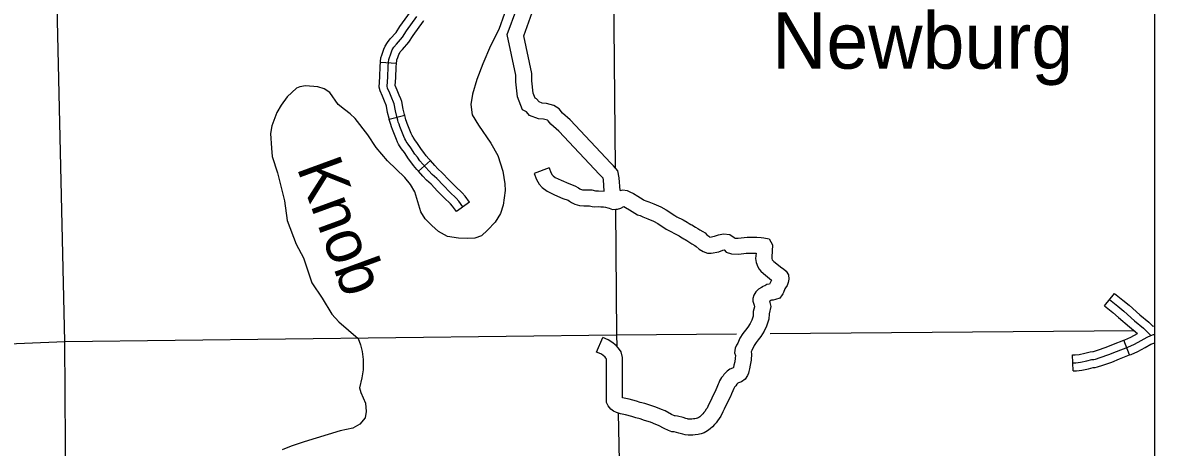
# Model space of a CAD drawing. Extents: x 1377389 to 1380723, y 1168351 to 1170484.
# Drawn here: x 1379635.6 to 1379848, y 1168824.6 to 1168904.4 of the extents above; entities that cross this region are included whole.
import ezdxf

# ---------------------------------------------------------------- set-up
doc = ezdxf.new("R2010")
doc.units = 0
doc.layers.add('B_Fill', color=7, linetype='Continuous')
doc.layers.add('B_Text', color=7, linetype='Continuous')

msp = doc.modelspace()

# ---------------------------------------------------------------- linework, layer by layer
at = {"layer": 'B_Fill'}
for p, q in [((1379705.77, 1168896.78), (1379702.78, 1168896.93)), ((1379707.35, 1168886.99), (1379704.44, 1168886.24)), ((1379712.16, 1168878.53), (1379709.92, 1168876.53)), ((1379719.47, 1168870.71), (1379717.03, 1168868.96)), ((1379838.66, 1168851.23), (1379840.54, 1168853.57)), ((1379776, 1168852.22), (1379776.05, 1168852.24)), ((1379843.37, 1168842), (1379842.29, 1168844.79)), ((1379832.79, 1168839), (1379832.68, 1168842))]:
    msp.add_line(p, q, dxfattribs=at)
for points in [[(1379643.57, 1168844.52), (1379641.19, 1168948.67)], [(1379746.4, 1168923.7), (1379746.82, 1168877.21)], [(1379744.76, 1168872.8), (1379744.62, 1168874.91), (1379744.56, 1168875.24), (1379744.35, 1168875.47), (1379743.89, 1168875.93), (1379736.27, 1168884.02), (1379734.76, 1168885.37), (1379734.27, 1168886), (1379734.11, 1168886.1), (1379733.4, 1168886.28), (1379732.44, 1168886.39), (1379730.75, 1168887), (1379730.19, 1168887.68), (1379729.44, 1168888.03), (1379728.51, 1168890.47), (1379728.17, 1168893.34), (1379728.17, 1168894.58), (1379726.55, 1168902.21), (1379728.36, 1168907.1), (1379729.08, 1168911.7), (1379729.99, 1168915.39), (1379731.38, 1168919.99), (1379731.93, 1168922.9)], [(1379747.76, 1168872.89), (1379747.6, 1168875.28), (1379747.35, 1168876.62), (1379746.52, 1168877.54), (1379746.04, 1168878.02), (1379738.36, 1168886.17), (1379736.96, 1168887.43), (1379736.31, 1168888.26), (1379735.32, 1168888.89), (1379733.94, 1168889.23), (1379733.14, 1168889.33), (1379732.54, 1168889.55), (1379732.06, 1168890.12), (1379731.81, 1168890.24), (1379731.45, 1168891.19), (1379731.17, 1168893.52), (1379731.17, 1168894.89), (1379729.66, 1168901.98), (1379731.28, 1168906.33), (1379732.02, 1168911.11), (1379732.88, 1168914.6), (1379734.3, 1168919.28), (1379735.04, 1168923.24)], [(1379702.78, 1168896.93), (1379702.79, 1168897.14), (1379702.88, 1168897.8), (1379703.02, 1168898.35), (1379703.23, 1168898.89), (1379703.41, 1168899.45), (1379703.65, 1168900.05), (1379704.07, 1168900.7), (1379704.61, 1168901.37), (1379705.71, 1168902.61), (1379706.43, 1168903.72), (1379708.41, 1168906.46), (1379708.5, 1168906.6)], [(1379726.07, 1168906.16), (1379724.98, 1168903.17), (1379723.44, 1168900.06), (1379722, 1168896.72), (1379720.87, 1168893.73), (1379720.03, 1168890.98), (1379719.73, 1168889.03), (1379719.99, 1168887.12), (1379721.16, 1168885.15), (1379723.51, 1168881.78), (1379724.83, 1168879.5), (1379725.75, 1168876.52), (1379726.14, 1168874.15), (1379726.18, 1168872.91), (1379725.84, 1168870.14), (1379725.31, 1168868.59), (1379724.3, 1168866.98), (1379722.9, 1168865.44), (1379721.76, 1168864.36), (1379720.5, 1168863.92), (1379719.18, 1168863.91), (1379717.43, 1168863.96), (1379715.38, 1168864.28), (1379713.7, 1168865.17), (1379712.42, 1168866.33), (1379711.14, 1168867.57), (1379710.33, 1168868.87), (1379709.22, 1168872.64), (1379708.44, 1168874.06), (1379707.35, 1168875.35), (1379704.13, 1168878.48), (1379701.99, 1168880.99), (1379700.4, 1168883.37), (1379698.04, 1168886.4), (1379697.12, 1168887.3), (1379696, 1168888.1), (1379694.86, 1168889.09), (1379693.28, 1168891.33), (1379692.2, 1168892), (1379691.03, 1168892.36)], [(1379718.25, 1168869.84), (1379717.48, 1168870.91), (1379717.01, 1168871.44), (1379715.81, 1168872.6), (1379714.58, 1168873.83), (1379713.33, 1168875.16), (1379712.47, 1168875.93), (1379711.88, 1168876.58), (1379710.74, 1168877.87), (1379710.19, 1168878.5), (1379709.7, 1168879.16), (1379709.26, 1168879.74), (1379708.48, 1168880.89), (1379707.97, 1168881.59), (1379707.63, 1168882.11), (1379707.51, 1168882.32), (1379707.36, 1168882.62), (1379707.19, 1168883.04), (1379706.43, 1168884.95), (1379706.26, 1168885.36), (1379706.13, 1168885.76), (1379706.03, 1168886.1), (1379705.85, 1168886.8), (1379705.59, 1168887.89), (1379705.36, 1168889.17), (1379705.21, 1168889.51), (1379704.9, 1168890.25), (1379704.54, 1168891.16), (1379704.13, 1168892.13), (1379704.03, 1168892.48), (1379704.16, 1168894.18), (1379704.24, 1168896.19), (1379704.28, 1168897), (1379704.35, 1168897.51), (1379704.45, 1168897.89), (1379704.64, 1168898.39), (1379704.83, 1168898.94), (1379704.99, 1168899.36), (1379705.28, 1168899.82), (1379705.76, 1168900.4), (1379706.91, 1168901.7), (1379707.67, 1168902.87), (1379709.62, 1168905.59)], [(1379705.77, 1168896.78), (1379705.78, 1168896.86), (1379705.83, 1168897.22), (1379705.88, 1168897.43), (1379706.06, 1168897.88), (1379706.24, 1168898.43), (1379706.33, 1168898.67), (1379706.5, 1168898.94), (1379706.9, 1168899.42), (1379708.11, 1168900.8), (1379708.9, 1168902.03), (1379710.84, 1168904.72), (1379710.94, 1168904.85)], [(1379704.44, 1168886.24), (1379704.39, 1168886.44), (1379704.12, 1168887.58), (1379703.92, 1168888.72), (1379703.83, 1168888.91), (1379703.51, 1168889.69), (1379703.15, 1168890.6), (1379702.71, 1168891.63), (1379702.52, 1168892.33), (1379702.66, 1168894.26), (1379702.74, 1168896.26), (1379702.78, 1168896.93)], [(1379707.35, 1168886.99), (1379707.31, 1168887.16), (1379707.06, 1168888.19), (1379706.8, 1168889.63), (1379706.58, 1168890.11), (1379706.29, 1168890.81), (1379705.93, 1168891.73), (1379705.55, 1168892.62), (1379705.55, 1168892.63), (1379705.66, 1168894.09), (1379705.74, 1168896.12), (1379705.77, 1168896.78)], [(1379691.03, 1168892.36), (1379688.72, 1168892.55), (1379687.65, 1168892.4), (1379687, 1168892.14), (1379685.25, 1168890.51), (1379684.12, 1168888.96), (1379683.32, 1168887.56), (1379682.36, 1168885.03), (1379682.16, 1168883.6), (1379682.3, 1168880.84), (1379682.48, 1168879.27), (1379683.43, 1168876.25), (1379684.78, 1168870.95), (1379685.26, 1168867.28), (1379686.97, 1168862.81), (1379688.35, 1168860.27), (1379689.91, 1168855.57), (1379691.84, 1168852.67), (1379693.64, 1168849.64), (1379694.94, 1168848.2), (1379698.6, 1168845.08), (1379699.03, 1168843.93), (1379699.35, 1168842.66), (1379699.53, 1168841.15), (1379699.55, 1168839.23), (1379699.31, 1168837.72), (1379698.83, 1168835.82), (1379699.07, 1168834.97), (1379699.97, 1168832.94), (1379700.07, 1168831.4), (1379699.91, 1168830.19), (1379698.91, 1168828.98), (1379697.61, 1168828.25), (1379695.19, 1168827.74), (1379688.46, 1168825.7), (1379685.99, 1168824.85), (1379684.34, 1168824.16)], [(1379709.92, 1168876.53), (1379709.61, 1168876.88), (1379709.01, 1168877.57), (1379708.5, 1168878.27), (1379708.05, 1168878.87), (1379707.26, 1168880.02), (1379706.73, 1168880.74), (1379706.36, 1168881.32), (1379706.18, 1168881.62), (1379706, 1168882), (1379705.8, 1168882.47), (1379705.04, 1168884.39), (1379704.85, 1168884.84), (1379704.7, 1168885.31), (1379704.58, 1168885.7), (1379704.44, 1168886.24)], [(1379712.16, 1168878.53), (1379711.86, 1168878.86), (1379711.36, 1168879.44), (1379710.9, 1168880.06), (1379710.48, 1168880.62), (1379709.71, 1168881.75), (1379709.2, 1168882.44), (1379708.91, 1168882.9), (1379708.83, 1168883.03), (1379708.73, 1168883.24), (1379708.57, 1168883.61), (1379707.82, 1168885.51), (1379707.67, 1168885.87), (1379707.57, 1168886.2), (1379707.48, 1168886.5), (1379707.35, 1168886.99)], [(1379719.47, 1168870.71), (1379718.65, 1168871.85), (1379718.09, 1168872.48), (1379716.86, 1168873.67), (1379715.66, 1168874.87), (1379714.38, 1168876.24), (1379713.53, 1168876.99), (1379713, 1168877.59), (1379712.16, 1168878.53)], [(1379734.44, 1168877.15), (1379731.62, 1168876.11), (1379732.04, 1168874.98), (1379732.58, 1168874.07), (1379733.13, 1168873.44), (1379734.07, 1168872.75), (1379735.46, 1168872.12), (1379737.02, 1168871.41), (1379737.99, 1168871.07), (1379738.24, 1168870.92), (1379738.63, 1168870.62), (1379739.24, 1168870.33), (1379740.13, 1168870.07), (1379740.97, 1168870), (1379741.7, 1168870.02), (1379741.9, 1168870.05), (1379742.01, 1168870.04), (1379742.5, 1168869.92), (1379743.02, 1168869.82), (1379743.71, 1168869.87), (1379744.15, 1168869.83), (1379744.63, 1168869.82), (1379745, 1168869.76), (1379745.44, 1168869.67), (1379745.68, 1168869.57), (1379746.32, 1168869.33), (1379746.98, 1168869.39), (1379747.24, 1168869.39), (1379747.91, 1168869.57), (1379748.44, 1168869.9), (1379748.77, 1168869.72), (1379749.5, 1168869.27), (1379750.5, 1168868.65), (1379751.02, 1168868.34), (1379751.51, 1168868.18), (1379752, 1168867.98), (1379752.97, 1168867.59), (1379754.05, 1168867.14), (1379754.81, 1168866.71), (1379756.42, 1168865.65), (1379757, 1168865.31), (1379758.2, 1168864.72), (1379758.83, 1168864.38), (1379759.08, 1168864.22), (1379759.7, 1168863.8), (1379759.96, 1168863.71), (1379760.28, 1168863.52), (1379760.65, 1168863.25), (1379761.2, 1168862.9), (1379761.81, 1168862.59), (1379761.81, 1168862.58), (1379762.02, 1168862.38), (1379762.61, 1168861.88), (1379763.35, 1168861.42), (1379764.16, 1168861.16), (1379764.87, 1168861.16), (1379766.3, 1168861.41), (1379767.07, 1168861.71), (1379767.26, 1168861.74), (1379767.27, 1168861.73), (1379767.69, 1168861.31), (1379768.69, 1168860.98), (1379770.06, 1168860.95), (1379771.39, 1168861.1), (1379771.83, 1168861.16), (1379772.6, 1168861.16), (1379773.26, 1168861.14), (1379773.27, 1168861.14), (1379773.24, 1168860.65), (1379773.18, 1168860.1), (1379773.31, 1168859.38), (1379773.58, 1168858.59), (1379773.85, 1168858.14), (1379774.16, 1168857.74), (1379774.65, 1168857.28), (1379776.18, 1168856.07), (1379776.02, 1168855.81), (1379775.8, 1168855.29), (1379775.32, 1168855.22), (1379774.9, 1168855.02), (1379774.66, 1168854.9)], [(1379734.44, 1168877.15), (1379734.76, 1168876.28), (1379735.02, 1168875.83), (1379735.17, 1168875.66), (1379735.59, 1168875.35), (1379736.7, 1168874.85), (1379738.14, 1168874.2), (1379739.27, 1168873.8), (1379739.94, 1168873.4), (1379740.21, 1168873.19), (1379740.3, 1168873.15), (1379740.69, 1168873.03), (1379741.06, 1168873), (1379741.44, 1168873.01), (1379741.75, 1168873.06), (1379742.45, 1168873.03), (1379743.14, 1168872.85), (1379743.2, 1168872.84), (1379743.72, 1168872.87), (1379744.76, 1168872.8)], [(1379717.03, 1168868.96), (1379716.3, 1168869.98), (1379715.92, 1168870.41), (1379714.76, 1168871.53), (1379713.5, 1168872.78), (1379712.28, 1168874.09), (1379711.41, 1168874.86), (1379710.76, 1168875.58), (1379709.92, 1168876.53)], [(1379747.76, 1168872.89), (1379748.3, 1168873.01), (1379749.06, 1168872.88), (1379749.59, 1168872.68), (1379750.27, 1168872.32), (1379751.08, 1168871.82), (1379752.06, 1168871.22), (1379752.28, 1168871.09), (1379752.56, 1168870.99), (1379753.13, 1168870.76), (1379754.11, 1168870.37), (1379755.38, 1168869.83), (1379756.38, 1168869.27), (1379758.01, 1168868.19), (1379758.42, 1168867.95), (1379759.57, 1168867.39), (1379760.36, 1168866.96), (1379760.74, 1168866.72), (1379761.04, 1168866.51), (1379761.23, 1168866.45), (1379761.93, 1168866.02), (1379762.33, 1168865.74), (1379762.7, 1168865.5), (1379763.3, 1168865.19), (1379763.7, 1168864.94), (1379764.05, 1168864.59), (1379764.38, 1168864.31), (1379764.62, 1168864.16), (1379765.49, 1168864.31), (1379766.23, 1168864.6), (1379767.17, 1168864.78), (1379768.33, 1168864.63), (1379769.19, 1168864.06), (1379769.28, 1168863.97), (1379769.93, 1168863.96), (1379771.02, 1168864.07), (1379771.61, 1168864.16), (1379772.64, 1168864.16), (1379773.45, 1168864.14), (1379774.21, 1168864.06), (1379774.76, 1168864.02), (1379775.71, 1168863.8), (1379776.39, 1168862.71), (1379776.23, 1168860.4), (1379776.21, 1168860.22), (1379776.22, 1168860.13), (1379776.31, 1168859.87), (1379776.33, 1168859.84), (1379776.4, 1168859.75), (1379776.61, 1168859.55), (1379778.14, 1168858.35), (1379778.42, 1168858.17), (1379778.91, 1168857.74), (1379779.35, 1168857.08), (1379779.42, 1168856.24), (1379779.29, 1168855.63), (1379779.13, 1168855.07), (1379778.82, 1168854.64), (1379778.7, 1168854.44), (1379778.43, 1168853.77), (1379778.27, 1168853.51), (1379778.17, 1168853.32), (1379777.72, 1168852.65), (1379776.95, 1168852.42), (1379776.46, 1168852.33), (1379776.2, 1168852.31), (1379776, 1168852.22)], [(1379746.89, 1168869.39), (1379747.1, 1168845.8)], [(1379774.61, 1168854.87), (1379774.29, 1168854.69), (1379773.74, 1168854.35), (1379773.25, 1168853.88), (1379772.83, 1168853.24), (1379772.69, 1168852.64), (1379772.69, 1168852.09), (1379772.89, 1168851.37), (1379772.98, 1168851.05), (1379772.76, 1168850.15), (1379772.71, 1168849.29), (1379772.47, 1168848.57), (1379772.16, 1168847.93), (1379771.7, 1168847.22), (1379771.3, 1168846.67), (1379770.81, 1168846.05), (1379770.26, 1168845.17), (1379769.83, 1168844.2), (1379769.6, 1168843.82), (1379769.33, 1168843.3), (1379769.2, 1168842.4), (1379769.41, 1168841.89), (1379769.38, 1168841.38), (1379769.26, 1168840.72), (1379769.12, 1168840.12), (1379769.01, 1168839.65), (1379768.99, 1168839.59), (1379768.88, 1168839.55), (1379768.37, 1168839.32), (1379767.88, 1168838.98), (1379767.54, 1168838.64), (1379767.24, 1168838.32), (1379767.08, 1168838.06), (1379766.79, 1168837.75), (1379766.42, 1168837.14), (1379766.31, 1168836.76), (1379766.19, 1168836.51), (1379765.92, 1168835.89), (1379765.73, 1168835.44), (1379764.97, 1168833.89), (1379764.6, 1168833.09), (1379764.37, 1168832.62), (1379764.09, 1168832.03), (1379763.93, 1168831.81), (1379763.63, 1168831.41), (1379763.46, 1168831.18), (1379763.26, 1168830.96), (1379762.95, 1168830.62), (1379762.7, 1168830.39), (1379762.52, 1168830.25), (1379762.31, 1168830.13), (1379762.25, 1168830.11), (1379762.05, 1168830.08), (1379761.79, 1168830.01), (1379761.52, 1168829.98), (1379761.23, 1168829.95), (1379761.05, 1168829.95), (1379760.66, 1168829.96), (1379760.52, 1168829.97), (1379760.43, 1168830), (1379760.1, 1168830.09), (1379759.58, 1168830.23), (1379758.52, 1168830.52), (1379758.08, 1168830.6), (1379757.94, 1168830.59), (1379757.42, 1168830.85), (1379756.19, 1168831.52), (1379755.51, 1168831.77), (1379754.48, 1168832.17), (1379753.32, 1168832.55), (1379752.39, 1168832.89), (1379751.53, 1168833.09), (1379750.84, 1168833.33), (1379749.47, 1168833.71), (1379748.55, 1168833.89), (1379748.23, 1168833.98), (1379748.23, 1168835.5), (1379748.2, 1168840.65), (1379748.2, 1168841.55), (1379747.96, 1168842.59), (1379747.47, 1168843.28), (1379747.01, 1168843.81), (1379746.2, 1168844.42), (1379745.52, 1168844.85), (1379744.52, 1168845.28)], [(1379840.54, 1168853.57), (1379842.1, 1168852.31), (1379843.28, 1168851.36), (1379845.3, 1168849.56), (1379847, 1168848.14), (1379847.77, 1168847.4)], [(1379776.05, 1168852.24), (1379775.82, 1168852.11), (1379775.8, 1168852.1), (1379776.07, 1168851.08), (1379775.74, 1168849.71), (1379775.68, 1168848.71), (1379775.26, 1168847.44), (1379774.79, 1168846.47), (1379774.17, 1168845.5), (1379773.68, 1168844.85), (1379773.27, 1168844.33), (1379772.92, 1168843.77), (1379772.5, 1168842.82), (1379772.35, 1168842.57), (1379772.44, 1168842.22), (1379772.37, 1168841.01), (1379772.19, 1168840.1), (1379772.04, 1168839.43), (1379771.91, 1168838.9), (1379771.83, 1168838.61), (1379771.68, 1168838.14), (1379771.25, 1168837.46), (1379770.56, 1168836.97), (1379770.01, 1168836.77), (1379769.85, 1168836.7), (1379769.81, 1168836.67), (1379769.71, 1168836.57), (1379769.64, 1168836.49), (1379769.47, 1168836.22), (1379769.2, 1168835.93), (1379769.13, 1168835.71), (1379768.92, 1168835.26), (1379768.67, 1168834.69), (1379768.45, 1168834.19), (1379767.68, 1168832.61), (1379767.31, 1168831.81), (1379767.07, 1168831.3), (1379766.69, 1168830.52), (1379766.37, 1168830.06), (1379766.03, 1168829.61), (1379765.78, 1168829.27), (1379765.48, 1168828.94), (1379765.09, 1168828.51), (1379764.64, 1168828.1), (1379764.18, 1168827.74), (1379763.55, 1168827.39), (1379762.97, 1168827.19), (1379762.67, 1168827.14), (1379762.38, 1168827.06), (1379761.86, 1168827), (1379761.38, 1168826.95), (1379761.01, 1168826.95), (1379760.56, 1168826.96), (1379760, 1168826.98), (1379759.55, 1168827.13), (1379759.29, 1168827.2), (1379758.79, 1168827.34), (1379757.88, 1168827.59), (1379757.47, 1168827.57), (1379756.83, 1168827.8), (1379756.04, 1168828.19), (1379754.96, 1168828.78), (1379754.46, 1168828.96), (1379753.46, 1168829.35), (1379752.33, 1168829.71), (1379751.52, 1168830.01), (1379750.7, 1168830.21), (1379749.95, 1168830.47), (1379748.79, 1168830.79), (1379747.84, 1168830.97), (1379747.1, 1168831.19), (1379746.51, 1168831.45), (1379745.99, 1168831.8), (1379745.54, 1168832.42), (1379745.23, 1168833.07), (1379745.23, 1168835.49), (1379745.2, 1168840.64), (1379745.2, 1168841.21), (1379745.17, 1168841.34), (1379745.11, 1168841.42), (1379744.96, 1168841.6), (1379744.49, 1168841.95), (1379744.11, 1168842.19), (1379743.33, 1168842.53), (1379744.52, 1168845.28)], [(1379838.66, 1168851.23), (1379840.22, 1168849.98), (1379841.33, 1168849.07), (1379843.34, 1168847.29), (1379844.84, 1168846.04)], [(1379839.6, 1168852.4), (1379841.16, 1168851.15), (1379842.3, 1168850.22), (1379844.32, 1168848.43), (1379846, 1168847.03), (1379847.32, 1168845.74)], [(1379847.77, 1168847.4), (1379848.03, 1168847.46)], [(1379643.57, 1168844.52), (1379747.1, 1168845.8)], [(1379747.1, 1168845.8), (1379769.63, 1168845.99)], [(1379747.1, 1168845.8), (1379747.14, 1168843.7)], [(1379775.9, 1168846.05), (1379844.31, 1168846.62)], [(1379832.73, 1168840.5), (1379833.28, 1168840.52), (1379834.16, 1168840.64), (1379835.35, 1168840.89), (1379836.27, 1168841.13), (1379836.7, 1168841.17), (1379837.01, 1168841.22), (1379837.87, 1168841.5), (1379839.51, 1168842.08), (1379840.91, 1168842.65), (1379843.08, 1168843.49), (1379844.29, 1168844.02), (1379845.56, 1168844.72), (1379846.71, 1168845.35), (1379847.34, 1168845.64), (1379847.88, 1168845.84), (1379848.03, 1168845.88)], [(1379842.29, 1168844.79), (1379842.51, 1168844.88), (1379843.63, 1168845.37), (1379844.84, 1168846.04)], [(1379628.32, 1168843.93), (1379643.57, 1168844.52)], [(1379644.22, 1168738.44), (1379643.57, 1168844.52)], [(1379832.68, 1168842), (1379833.15, 1168842.02), (1379833.9, 1168842.12), (1379835.01, 1168842.35), (1379836.01, 1168842.61), (1379836.49, 1168842.65), (1379836.64, 1168842.68), (1379837.39, 1168842.92), (1379838.97, 1168843.49), (1379840.36, 1168844.05), (1379842.29, 1168844.79)], [(1379843.37, 1168842), (1379843.65, 1168842.1), (1379844.96, 1168842.67), (1379846.28, 1168843.41), (1379847.39, 1168844.01), (1379847.91, 1168844.25), (1379848.03, 1168844.3)], [(1379832.79, 1168839), (1379833.41, 1168839.03), (1379834.42, 1168839.16), (1379835.69, 1168839.43), (1379836.52, 1168839.64), (1379836.9, 1168839.68), (1379837.38, 1168839.77), (1379838.35, 1168840.08), (1379840.04, 1168840.68), (1379841.46, 1168841.26), (1379843.37, 1168842)], [(1379747.41, 1168831.1), (1379749.28, 1168741.27)]]:
    msp.add_lwpolyline(points, dxfattribs=at)
at = {"layer": 'B_Text'}
msp.add_lwpolyline([(1378340.61, 1169579.43), (1379848.03, 1169579.43), (1379848.03, 1168702.1), (1378340.61, 1168702.1)], close=True, dxfattribs=at)

# ---------------------------------------------------------------- texts
at = {"layer": 'B_Fill'}
msp.add_text('Newburg', height=10.56, dxfattribs=at).set_placement((1379776.28, 1168895.79))
msp.add_text('Knob', height=8.448, rotation=290.1075, dxfattribs=at).set_placement((1379687.01, 1168877.23))

doc.saveas('drawing.dxf')
